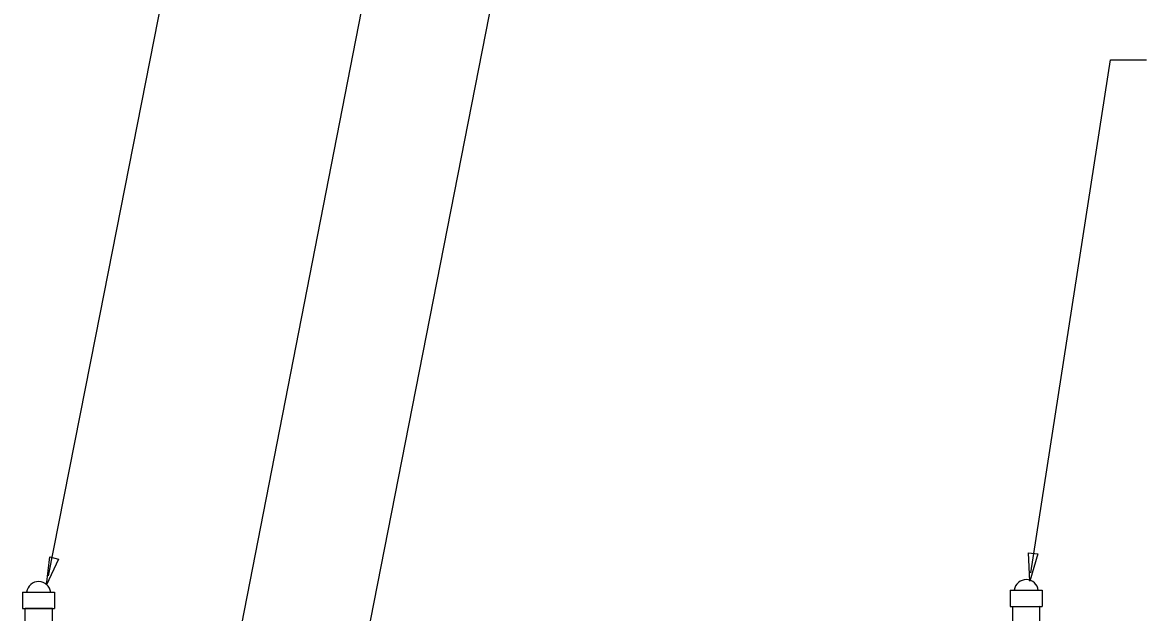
# Model space of a CAD drawing. Extents: x 0 to 1270, y 0 to 830.
# Drawn here: x 157.3 to 268.5, y 660.3 to 718.6 of the extents above; entities that cross this region are included whole.
import ezdxf

# ---------------------------------------------------------------- set-up
doc = ezdxf.new("R2010")
doc.units = 0
doc.layers.add('CT_Dimensions', color=7, linetype='Continuous')
doc.layers.add('sb_Existing Structural Steel', color=7, linetype='Continuous')

msp = doc.modelspace()

# ---------------------------------------------------------------- linework, layer by layer
at = {"layer": 'CT_Dimensions'}
for p, q in [((164.55, 687.61), (182, 776.06)), ((178.5, 656.57), (198.22, 757.73)), ((190.97, 655.66), (206.73, 735.84)), ((257.03, 664.21), (264.91, 714.92)), ((264.91, 714.92), (268.47, 714.92)), ((159.88, 663.93), (164.55, 687.61))]:
    msp.add_line(p, q, dxfattribs=at)
for points in [[(257.72, 666.08), (256.94, 663.4), (256.81, 666.19)], [(160.88, 665.55), (159.69, 663.04), (160, 665.81)]]:
    msp.add_lwpolyline(points, close=True, dxfattribs=at)
at = {"layer": 'sb_Existing Structural Steel'}
for p, q in [((157.3, 662.3), (160.48, 662.3)), ((157.3, 662.3), (157.3, 660.68)), ((160.48, 662.3), (160.48, 660.68)), ((254.97, 662.49), (258.15, 662.49)), ((254.97, 662.49), (254.97, 660.88)), ((258.15, 662.49), (258.15, 660.88)), ((157.3, 660.68), (160.48, 660.68)), ((160.26, 660.69), (157.56, 660.68)), ((157.58, 600.82), (157.56, 660.68)), ((160.2, 600.8), (160.27, 660.69)), ((254.97, 660.88), (258.15, 660.88)), ((255.2, 599.65), (255.24, 660.87)), ((257.9, 660.88), (255.24, 660.87)), ((257.84, 599.67), (257.9, 660.89))]:
    msp.add_line(p, q, dxfattribs=at)
for centre in [(158.9, 662.15), (256.57, 662.34)]:
    msp.add_arc(centre, 1.2, 6.3428, 171.9081, dxfattribs=at)

doc.saveas('drawing.dxf')
